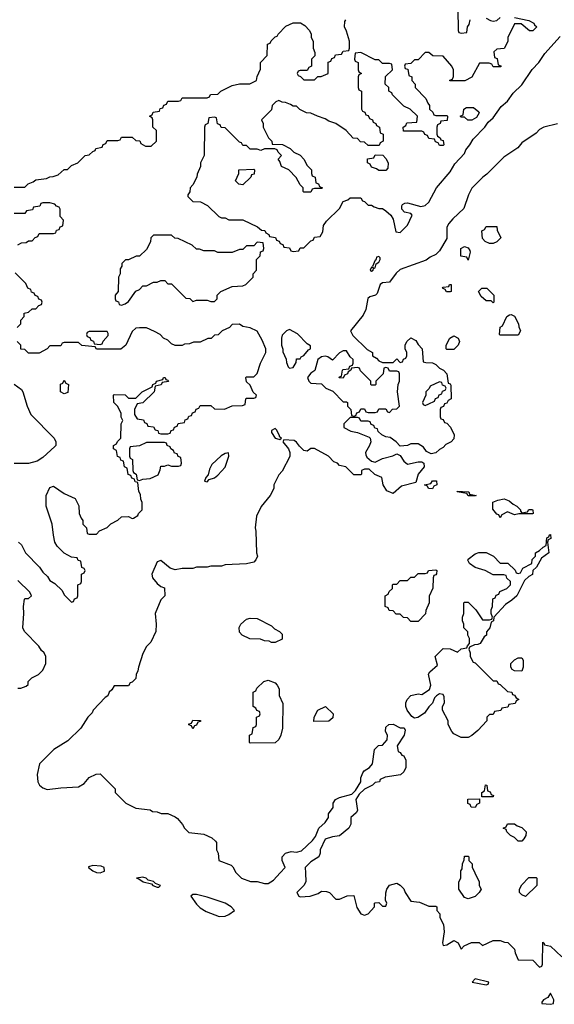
# Model space of a CAD drawing. Header units: inches. Extents: x 2701323 to 2964515, y 494916 to 722124.
# Tile 647 of 656: x 2900480 to 2903472, y 689266 to 694770. Entities that reach past the tile are written whole.
import ezdxf

# ---------------------------------------------------------------- set-up
doc = ezdxf.new("R2010")
doc.units = ezdxf.units.IN
doc.header["$MEASUREMENT"] = 0
doc.layers.add('C9608', color=7, linetype='Continuous')
doc.layers.add('C9609', color=7, linetype='Continuous')

msp = doc.modelspace()

# ---------------------------------------------------------------- linework, layer by layer
at = {"layer": 'C9608', "color": 2, "elevation": 2}
for points in [[(2901692, 690000), (2901722, 689970), (2901771.6, 689951.6), (2901810, 689951.3), (2901850, 689941), (2901870, 689941), (2901900.2, 689959.8), (2901937.9, 690000)], [(2902079.5, 690000), (2902082, 689950), (2902071.2, 689928.9), (2902032, 689890), (2902042, 689870), (2902050, 689866.8), (2902106, 689870), (2902150, 689884.7), (2902170, 689898), (2902196.9, 689896.9), (2902214, 689890), (2902250, 689854), (2902270, 689854), (2902312.7, 689872.7), (2902350, 689874), (2902367.1, 689807.1), (2902390, 689772), (2902410, 689764.7), (2902430, 689772), (2902466, 689810), (2902466, 689830), (2902470, 689832), (2902490, 689834), (2902510, 689814), (2902530, 689814), (2902535.3, 689830), (2902528, 689848), (2902528.4, 689888.4), (2902535.3, 689910), (2902550, 689932), (2902590, 689942), (2902610, 689932), (2902630.9, 689910.9), (2902638, 689890), (2902670, 689842), (2902716.9, 689836.9), (2902770, 689814), (2902810, 689814), (2902814, 689810), (2902814, 689790), (2902831.6, 689771.6), (2902832, 689750), (2902851.2, 689711.1), (2902856, 689670), (2902846, 689610), (2902850, 689594), (2902870, 689598), (2902910, 689622), (2902934, 689610), (2902950, 689574), (2902967.3, 689592.7), (2903008.8, 689611.1), (2903051.6, 689611.6), (2903070, 689594), (2903130, 689622), (2903170, 689622), (2903192.7, 689612.7), (2903211.6, 689611.6), (2903250, 689574), (2903252.7, 689552.7), (2903270, 689514), (2903351.6, 689511.6), (2903390, 689474), (2903402, 689478), (2903406, 689490), (2903407.3, 689612.7), (2903414, 689610), (2903418, 689598), (2903451.2, 689591.1), (2903514, 689530)], [(2903028.2, 690000), (2903052, 689950), (2903052, 689930), (2903062, 689910), (2903052, 689890), (2903030, 689868.7), (2902990, 689855.3), (2902970, 689862), (2902938, 689910), (2902938, 689950), (2902948.4, 689971.6), (2902948.7, 690000)]]:
    msp.add_lwpolyline(points, dxfattribs=at)
for points in [[(2901170, 689977.2), (2901134, 689970), (2901147.1, 689967.1), (2901172, 689950), (2901218.8, 689938.8), (2901224.7, 689930), (2901250, 689921), (2901259, 689921), (2901268, 689930), (2901240.2, 689940.2), (2901230, 689951.8), (2901199, 689959), (2901188, 689970)], [(2903310, 689868), (2903290, 689878), (2903278, 689890), (2903278, 689910), (2903290, 689934), (2903330, 689974), (2903370, 689974), (2903374, 689970), (2903374, 689930)], [(2901470, 689879.3), (2901450, 689879), (2901438, 689870), (2901470, 689824.7), (2901490, 689804.7), (2901523.5, 689783.5), (2901596.9, 689756.9), (2901630, 689758.8), (2901650, 689766.8), (2901682, 689790), (2901664, 689810), (2901630, 689831.8), (2901530, 689865.1)], [(2903030, 689408), (2903012, 689390), (2903090, 689374), (2903102, 689378), (2903106, 689390)], [(2903450, 689328), (2903436.3, 689303.7), (2903412, 689290), (2903402, 689278), (2903402, 689270), (2903450, 689265.5), (2903468, 689270), (2903469, 689290)]]:
    msp.add_lwpolyline(points, close=True, dxfattribs=at)
at = {"layer": 'C9609', "color": 2, "elevation": 2}
for points in [[(2903250, 694782), (2903330, 694766), (2903358, 694750), (2903361, 694741), (2903374, 694730), (2903352.7, 694707.3), (2903332.7, 694707.3), (2903287.3, 694747.3), (2903250, 694746), (2903212, 694670), (2903211.2, 694648.9), (2903191.3, 694608.7), (2903150, 694606), (2903134, 694590), (2903138, 694558), (2903152.7, 694552.7), (2903158, 694518), (2903172.7, 694512.7), (2903172.7, 694507.3), (2903130, 694506), (2903122, 694522), (2903107.3, 694527.3), (2903052.7, 694527.3), (2903011.2, 694448.9), (2902971.2, 694428.9), (2902887.3, 694427.3), (2902887.3, 694432.7), (2902902, 694438), (2902907.3, 694452.7), (2902908, 694490), (2902898, 694510), (2902850, 694566), (2902792.7, 694567.3), (2902770, 694586), (2902750, 694586), (2902710, 694546), (2902690, 694546), (2902670, 694526), (2902638, 694522), (2902634, 694510), (2902638, 694498), (2902652.7, 694492.7), (2902658, 694458), (2902674, 694450), (2902674, 694430), (2902694, 694410), (2902694, 694390), (2902754, 694330), (2902763.6, 694303.6), (2902774, 694290), (2902774, 694270), (2902792.7, 694252.7), (2902798, 694238), (2902810, 694234), (2902870, 694234), (2902874, 694230), (2902872.7, 694207.3), (2902838, 694202), (2902834, 694190), (2902818, 694182), (2902814, 694170), (2902814, 694130), (2902818, 694118), (2902834, 694110), (2902838, 694098), (2902850, 694094), (2902854, 694070), (2902850, 694066), (2902830, 694066), (2902822, 694082), (2902807.3, 694087.3), (2902802, 694102), (2902770, 694106), (2902762, 694122), (2902747.3, 694127.3), (2902742, 694142), (2902730, 694146), (2902627.3, 694147.3), (2902626, 694170), (2902642, 694178), (2902647.3, 694192.7), (2902702, 694198), (2902706, 694230), (2902666, 694270), (2902630, 694286), (2902566, 694350), (2902562, 694362), (2902546, 694370), (2902546, 694390), (2902526, 694410), (2902527.3, 694452.7), (2902566, 694490), (2902562, 694522), (2902550, 694526), (2902510, 694526), (2902490, 694546), (2902470, 694546), (2902390, 694586), (2902358, 694582), (2902354, 694550), (2902358, 694538), (2902374, 694530), (2902374, 694490), (2902378, 694478), (2902394, 694470), (2902378, 694462), (2902374, 694450), (2902374, 694390), (2902378, 694378), (2902394, 694370), (2902394, 694270), (2902398, 694258), (2902412.7, 694252.7), (2902418, 694238), (2902430, 694234), (2902438, 694218), (2902454, 694210), (2902458, 694198), (2902474, 694190), (2902478, 694178), (2902494, 694170), (2902498, 694138), (2902514, 694130), (2902514, 694090), (2902498, 694082), (2902492.7, 694067.3), (2902430, 694066), (2902410, 694086), (2902387.3, 694087.3), (2902370, 694106), (2902347.3, 694107.3), (2902308, 694150), (2902248.8, 694188.9), (2902210, 694202), (2902190, 694215.3), (2902146, 694230), (2902110, 694248), (2902086, 694250), (2902048.4, 694268.4), (2902030, 694286), (2902010, 694286), (2901996.4, 694296.4), (2901967.3, 694307.3), (2901948.4, 694308.4), (2901930, 694318), (2901914, 694310), (2901894, 694290), (2901890, 694266), (2901834, 694210), (2901842, 694190), (2901842, 694170), (2901872, 694110), (2901892, 694090), (2901894, 694074), (2901951.6, 694071.6), (2901994, 694050), (2902014, 694030), (2902050, 694012), (2902071.2, 693991.1), (2902090, 693954), (2902114, 693930), (2902114, 693910), (2902118, 693898), (2902134, 693890), (2902138, 693858), (2902152.7, 693852.7), (2902158, 693838), (2902174, 693830), (2902170, 693826), (2902130, 693826), (2902118, 693822), (2902110, 693806), (2902070, 693806), (2902066, 693810), (2902066, 693830), (2902050, 693846), (2902028.4, 693888.4), (2901986, 693930), (2901946, 693950), (2901936.4, 693976.4), (2901926, 693990), (2901946, 694010), (2901926, 694030), (2901922, 694042), (2901907.3, 694047.3), (2901850, 694048), (2901830, 694038), (2901810, 694046), (2901770, 694046), (2901750, 694066), (2901730, 694066), (2901722, 694082), (2901710, 694086), (2901630, 694166), (2901608, 694168), (2901602, 694182), (2901587.3, 694187.3), (2901582, 694222), (2901570, 694226), (2901538, 694222), (2901534, 694190), (2901518, 694182), (2901514, 694170), (2901512, 694010), (2901492, 693970), (2901492, 693950), (2901472.7, 693907.3), (2901472, 693890), (2901450, 693846), (2901434, 693830), (2901431.6, 693808.4), (2901422, 693790), (2901422, 693782), (2901450, 693754), (2901491.6, 693751.6), (2901531.3, 693731.3), (2901594, 693670), (2901610, 693662), (2901630, 693662), (2901650, 693652), (2901730, 693652), (2901811.6, 693611.6), (2901832.7, 693592.7), (2901851.6, 693591.6), (2901858, 693578), (2901874, 693570), (2901878, 693558), (2901912.7, 693552.7), (2901918, 693538), (2901932.7, 693532.7), (2901938, 693518), (2901952.7, 693512.7), (2901958, 693498), (2901990, 693494), (2901998, 693478), (2902010, 693474), (2902042, 693478), (2902050, 693494), (2902070, 693494), (2902110, 693534), (2902122, 693538), (2902130, 693554), (2902162, 693558), (2902176.4, 693583.6), (2902180.4, 693619.6), (2902196.4, 693643.6), (2902270, 693714), (2902290, 693754), (2902316.4, 693763.6), (2902330, 693774), (2902390, 693774), (2902398, 693758), (2902410, 693754), (2902430, 693734), (2902450, 693734), (2902463.6, 693723.6), (2902490, 693714), (2902510, 693714), (2902530, 693702), (2902556.9, 693676.9), (2902570, 693654), (2902584.7, 693584.7), (2902610, 693581), (2902650, 693621), (2902676.4, 693676.4), (2902670, 693686), (2902634.6, 693694.6), (2902618, 693710), (2902618, 693730), (2902623.1, 693736.9), (2902635.3, 693744.7), (2902650, 693746), (2902726, 693726), (2902750, 693730.8), (2902769.2, 693750), (2902812.3, 693830), (2902890, 693918.8), (2902915.5, 693964.5), (2902970, 694022.8), (2902977, 694043), (2902999.3, 694070), (2903017.5, 694102.5), (2903084, 694170), (2903102, 694198), (2903130, 694220.7), (2903175.6, 694284.4), (2903210, 694314), (2903241.2, 694358.9), (2903290, 694406.4), (2903348, 694492), (2903384.7, 694530), (2903419.7, 694580.3), (2903504, 694676)], [(2902931.3, 694830), (2902934, 694710), (2902938, 694698), (2902950, 694694), (2902982, 694698), (2902986, 694730), (2902996.4, 694743.6), (2903002, 694770)], [(2903090, 694778), (2903115.3, 694764.7), (2903130, 694761), (2903150, 694764.7), (2903170, 694782)], [(2900450, 693834), (2900510, 693834), (2900527.3, 693852.7), (2900556.4, 693863.6), (2900570, 693874), (2900630, 693882), (2900648.4, 693891.6), (2900667.3, 693892.7), (2900696.4, 693903.6), (2900728.4, 693931.6), (2900747.3, 693932.7), (2900770, 693954), (2900806, 693970), (2900846, 694010), (2900870, 694014), (2900890, 694034), (2900902, 694038), (2900906, 694050), (2900942, 694058), (2900947.3, 694072.7), (2900962, 694078), (2900970, 694094), (2901030, 694094), (2901042, 694098), (2901050, 694114), (2901110, 694114), (2901130, 694094), (2901152.7, 694092.7), (2901158, 694078), (2901183.6, 694063.6), (2901216.4, 694063.6), (2901246, 694090), (2901246, 694150), (2901226, 694170), (2901226, 694210), (2901222, 694222), (2901206, 694230), (2901222, 694238), (2901227.3, 694252.7), (2901262, 694258), (2901267.3, 694272.7), (2901282, 694278), (2901287.3, 694292.7), (2901302, 694298), (2901310, 694314), (2901370, 694314), (2901382, 694318), (2901390, 694334), (2901530, 694334), (2901542, 694338), (2901548.4, 694351.6), (2901590, 694354), (2901606, 694370), (2901670, 694402), (2901710, 694411.3), (2901768.4, 694411.6), (2901806, 694430), (2901808.4, 694451.6), (2901827.3, 694492.7), (2901828.4, 694531.6), (2901866, 694570), (2901867.3, 694632.7), (2901882, 694638), (2901887.3, 694652.7), (2901910, 694674), (2901922, 694678), (2901926, 694690), (2901970, 694734), (2902010, 694752), (2902051.6, 694751.6), (2902076.9, 694736.9), (2902102, 694710), (2902112, 694690), (2902112, 694670), (2902122, 694650), (2902122, 694610), (2902132.7, 694587.3), (2902132.7, 694567.3), (2902114, 694550), (2902114, 694510), (2902098, 694502), (2902090, 694486), (2902050, 694486), (2902038, 694482), (2902034, 694470), (2902038, 694458), (2902052.7, 694452.7), (2902070, 694434), (2902130, 694434), (2902148.4, 694451.6), (2902167.3, 694452.7), (2902206, 694470), (2902207.3, 694532.7), (2902222, 694538), (2902227.3, 694552.7), (2902242, 694558), (2902247.3, 694572.7), (2902282, 694578), (2902290, 694594), (2902322, 694598), (2902326, 694610), (2902326, 694650), (2902310, 694706), (2902298, 694730), (2902300.4, 694759.6), (2902306, 694770)], [(2903490, 694188.7), (2903414, 694170), (2903390, 694155.3), (2903370, 694135.3), (2903290, 694082), (2903267.1, 694052.9), (2903190, 694002), (2903094, 693906), (2903071.3, 693890), (2903010, 693828), (2902991, 693790), (2902966, 693714), (2902903.5, 693656.5), (2902881, 693630), (2902871.3, 693610), (2902870, 693546), (2902830, 693478), (2902810, 693458), (2902776.9, 693443.1), (2902754.4, 693425.6), (2902610, 693373.2), (2902587.1, 693352.9), (2902550, 693302), (2902510, 693299), (2902498, 693290), (2902481.4, 693238.6), (2902470.6, 693229.4), (2902439.1, 693220.9), (2902428.4, 693211.6), (2902417.3, 693150), (2902402, 693118), (2902332, 693030), (2902345.4, 693005.4), (2902425.4, 692925.4), (2902454, 692910), (2902454, 692890), (2902478, 692878), (2902490, 692862), (2902510, 692854), (2902570, 692854), (2902590, 692874), (2902610, 692854), (2902622, 692858), (2902627.3, 692872.7), (2902642, 692878), (2902646, 692890), (2902646, 692910), (2902638, 692930), (2902638, 692950), (2902646, 692970), (2902670, 692992), (2902696.9, 692976.9), (2902710, 692954), (2902732, 692930), (2902738, 692858), (2902752.7, 692852.7), (2902790, 692852), (2902810, 692842), (2902830, 692822), (2902851.2, 692811.1), (2902871.3, 692790), (2902878, 692738), (2902890, 692734), (2902892.7, 692727.3), (2902894, 692650), (2902878, 692642), (2902870, 692626), (2902858, 692622), (2902852.7, 692607.3), (2902838, 692602), (2902834, 692590), (2902834, 692550), (2902838, 692538), (2902850, 692534), (2902858, 692518), (2902870, 692514), (2902891.6, 692491.6), (2902912, 692450), (2902910, 692426), (2902894, 692410), (2902865.4, 692394.6), (2902850, 692378), (2902830, 692368), (2902810, 692348), (2902783.1, 692343.1), (2902756.4, 692356.4), (2902740.4, 692380.4), (2902710, 692398), (2902670, 692398), (2902650, 692388.7), (2902610, 692386), (2902588, 692410), (2902553.6, 692433.6), (2902530, 692438), (2902506, 692450), (2902487.3, 692467.3), (2902482, 692482), (2902467.3, 692487.3), (2902462, 692502), (2902447.3, 692507.3), (2902442, 692522), (2902430, 692526), (2902390, 692526), (2902382, 692542), (2902370, 692546), (2902330, 692546), (2902294, 692510), (2902294, 692490), (2902334, 692470), (2902370, 692462), (2902436.9, 692436.9), (2902442, 692430), (2902444.7, 692410), (2902438.8, 692390), (2902416, 692350), (2902416.9, 692336.9), (2902423.5, 692323.5), (2902450, 692302), (2902470, 692296), (2902510, 692317.3), (2902569.1, 692330.9), (2902590, 692342), (2902610, 692334), (2902630, 692302), (2902650, 692284.7), (2902710, 692298), (2902730, 692298), (2902742, 692290), (2902744.7, 692270), (2902711, 692230), (2902698, 692182), (2902616.9, 692163.1), (2902570, 692122), (2902535.3, 692135.3), (2902515.3, 692170), (2902506, 692210), (2902467.3, 692227.3), (2902436.4, 692256.4), (2902410, 692258), (2902394, 692250), (2902394, 692230), (2902390, 692226), (2902350, 692226), (2902306, 692270), (2902270, 692278), (2902258, 692290), (2902239, 692299), (2902209, 692330), (2902130, 692373.2), (2902110, 692373.2), (2902090, 692358), (2902070, 692362), (2902045.6, 692385.6), (2902030, 692408.7), (2902017.2, 692417.2), (2901958, 692422), (2901952, 692410), (2901984.7, 692370), (2901992, 692350), (2901991.2, 692328.9), (2901950, 692246), (2901930, 692226), (2901902, 692170), (2901902, 692150), (2901882, 692110), (2901831.2, 692048.9), (2901805.4, 691994.6), (2901798, 691930), (2901802, 691910), (2901804.7, 691790), (2901811.3, 691770), (2901802, 691750), (2901790, 691738), (2901750, 691728.7), (2901630, 691722), (2901610, 691715.3), (2901550, 691715.3), (2901530, 691708.7), (2901470, 691708.7), (2901450, 691702), (2901390, 691702), (2901350, 691694), (2901323.2, 691703.2), (2901270, 691746), (2901250, 691739), (2901220.7, 691670), (2901224, 691650), (2901250, 691618), (2901270, 691602), (2901290, 691594), (2901292, 691550), (2901270, 691526), (2901238, 691450), (2901244.7, 691390), (2901242, 691350), (2901214, 691290), (2901190, 691266), (2901170, 691226), (2901144.7, 691150), (2901142, 691130), (2901132, 691110), (2901130, 691086), (2901110, 691066), (2901098, 691062), (2901090, 691046), (2901010, 691046), (2900996.9, 691023.1), (2900982, 691010), (2900974, 690990), (2900959.6, 690980.4), (2900892, 690910), (2900885.4, 690894.6), (2900862, 690870), (2900822, 690810), (2900750, 690738), (2900672, 690690), (2900592, 690610), (2900578.8, 690550), (2900582.8, 690510), (2900591.3, 690490), (2900610, 690476), (2900633.6, 690466.4), (2900710, 690476), (2900810, 690481), (2900840.4, 690499.6), (2900870, 690534), (2900908.4, 690551.6), (2900930, 690554), (2901014, 690470), (2901014, 690450), (2901074, 690390), (2901130, 690362), (2901210, 690352), (2901223.6, 690343.6), (2901250, 690342), (2901272.7, 690332.7), (2901310, 690332), (2901350, 690314), (2901363.6, 690303.6), (2901392, 690270), (2901402, 690250), (2901426.4, 690226.4), (2901510, 690216), (2901555.3, 690195.3), (2901576.9, 690176.9), (2901582, 690170), (2901582, 690130), (2901591.2, 690111.1), (2901594, 690070), (2901663.5, 690043.5), (2901674, 690034), (2901690, 690002), (2901692, 690000)], [(2900470, 693512), (2900490, 693522), (2900516.4, 693523.6), (2900530, 693534), (2900550, 693534), (2900567.3, 693552.7), (2900582, 693558), (2900590, 693574), (2900670, 693574), (2900682, 693578), (2900687.3, 693592.7), (2900702, 693598), (2900707.3, 693612.7), (2900722, 693618), (2900726, 693650), (2900706, 693670), (2900706, 693710), (2900702, 693722), (2900687.3, 693727.3), (2900678, 693738), (2900650, 693746), (2900610, 693746), (2900598, 693742), (2900592.7, 693727.3), (2900558, 693722), (2900552.7, 693707.3), (2900518, 693702), (2900510, 693686), (2900450, 693686)], [(2900466, 693050), (2900486, 693070), (2900486, 693090), (2900506, 693110), (2900506, 693130), (2900530, 693134), (2900550, 693154), (2900570, 693154), (2900587.3, 693172.7), (2900602, 693178), (2900606, 693190), (2900602, 693202), (2900587.3, 693207.3), (2900582, 693222), (2900567.3, 693227.3), (2900562, 693242), (2900547.3, 693247.3), (2900542, 693262), (2900526, 693270), (2900514.6, 693294.6), (2900454.6, 693354.6)], [(2900474, 691850), (2900490, 691834), (2900512, 691790), (2900592, 691710), (2900610, 691682), (2900636.9, 691656.9), (2900650, 691634), (2900678, 691618), (2900718, 691578), (2900730, 691554), (2900770, 691514), (2900782, 691518), (2900787.3, 691532.7), (2900802, 691538), (2900806, 691550), (2900806, 691610), (2900822, 691618), (2900826, 691630), (2900826, 691670), (2900842, 691678), (2900846, 691690), (2900842, 691702), (2900827.3, 691707.3), (2900822, 691742), (2900807.3, 691747.3), (2900802, 691762), (2900770, 691766), (2900730, 691788), (2900690, 691826), (2900678, 691850), (2900668.8, 691888.9), (2900662, 691950), (2900628.7, 692050), (2900628.7, 692110), (2900650, 692154), (2900670, 692162), (2900730, 692121), (2900790, 692094), (2900811.6, 692051.6), (2900814, 692010), (2900823.6, 691983.6), (2900834, 691970), (2900834, 691950), (2900854, 691930), (2900858, 691898), (2900870, 691894), (2900910, 691894), (2900927.3, 691912.7), (2900970, 691932), (2900990, 691952), (2901030, 691972), (2901050, 691991.3), (2901090, 691992), (2901110, 691982), (2901116.4, 691983.6), (2901142, 691998), (2901146, 692010), (2901166, 692030), (2901166, 692070), (2901158, 692090), (2901156.4, 692116.4), (2901147.3, 692132.7), (2901142, 692182), (2901127.3, 692187.3), (2901122, 692202), (2901107.3, 692207.3), (2901102, 692222), (2901087.3, 692227.3), (2901082, 692262), (2901066, 692270), (2901062, 692302), (2901047.3, 692307.3), (2901042, 692322), (2901027.3, 692327.3), (2901022, 692362), (2901006, 692370), (2901006, 692390), (2901022, 692398), (2901027.3, 692412.7), (2901046, 692430), (2901048, 692510), (2901058, 692530), (2901048.4, 692548.4), (2901048, 692570), (2901028, 692610), (2901008, 692630), (2901006, 692670), (2901010, 692674), (2901070, 692672), (2901090, 692654), (2901130, 692654), (2901166, 692690), (2901222, 692718), (2901226, 692730), (2901242, 692738), (2901246, 692750), (2901282, 692758), (2901286, 692770), (2901294, 692770), (2901298, 692758), (2901310, 692754), (2901312.7, 692747.3), (2901278, 692742), (2901271.6, 692728.4), (2901238, 692722), (2901232, 692690), (2901170, 692628), (2901138, 692622), (2901122, 692590), (2901123.6, 692563.6), (2901138, 692538), (2901172.7, 692532.7), (2901178, 692518), (2901192.7, 692512.7), (2901198, 692498), (2901230, 692494), (2901238, 692478), (2901252.7, 692472.7), (2901258, 692458), (2901270, 692454), (2901310, 692454), (2901322, 692458), (2901327.3, 692472.7), (2901342, 692478), (2901347.3, 692492.7), (2901362, 692498), (2901367.3, 692512.7), (2901402, 692518), (2901407.3, 692532.7), (2901422, 692538), (2901427.3, 692552.7), (2901442, 692558), (2901447.3, 692572.7), (2901462, 692578), (2901467.3, 692592.7), (2901482, 692598), (2901490, 692614), (2901550, 692614), (2901570, 692594), (2901627.3, 692592.7), (2901670, 692612), (2901727.3, 692612.7), (2901742, 692618), (2901746, 692650), (2901750, 692654), (2901790, 692654), (2901802, 692658), (2901806, 692670), (2901787.3, 692687.3), (2901770, 692726), (2901750, 692746), (2901746, 692770), (2901750, 692774), (2901790, 692774), (2901808.4, 692791.6), (2901828.7, 692850), (2901858, 692910), (2901858, 692930), (2901838, 692978), (2901808.7, 693028.7), (2901770, 693048), (2901730, 693055.3), (2901710, 693068), (2901670, 693066), (2901654, 693050), (2901614, 693030), (2901591.6, 693008.4), (2901570, 693006), (2901551.6, 692988.4), (2901532.7, 692987.3), (2901490, 692968), (2901452.7, 692967.3), (2901430, 692958), (2901403.6, 692956.4), (2901390, 692948), (2901350, 692948), (2901330, 692958), (2901310, 692978), (2901286, 692990), (2901266, 693010), (2901234, 693026), (2901190, 693048), (2901150, 693048), (2901130, 693046), (2901110, 693026), (2901074, 692950), (2901047.3, 692927.3), (2900910, 692928), (2900902, 692942), (2900828.4, 692948.4), (2900810, 692966), (2900730, 692966), (2900718, 692962), (2900710, 692946), (2900650, 692946), (2900634, 692930), (2900590, 692906), (2900530, 692906), (2900510, 692926), (2900487.3, 692927.3), (2900486, 692950), (2900466, 692970)], [(2900450, 692732), (2900490, 692702), (2900498, 692690), (2900522, 692610), (2900543.6, 692563.6), (2900674, 692430), (2900682, 692410), (2900682, 692390), (2900676.9, 692383.1), (2900610, 692322), (2900578, 692302), (2900528.8, 692288.9), (2900450, 692288.7)], [(2900470, 691032), (2900487.3, 691032.7), (2900516.4, 691043.6), (2900527.3, 691052.7), (2900528, 691070), (2900548.8, 691091.1), (2900586, 691110), (2900610, 691134), (2900626, 691170), (2900626, 691210), (2900618, 691230), (2900603.1, 691243.1), (2900588.4, 691268.4), (2900508, 691350), (2900498, 691370), (2900504, 691450), (2900502, 691490), (2900508, 691530), (2900510, 691534), (2900530, 691534), (2900546, 691550), (2900538, 691570), (2900470, 691635.3)], [(2901937.9, 690000), (2901966, 690030), (2901948.8, 690068.9), (2901948.7, 690090), (2901968, 690110), (2902000.2, 690119.8), (2902030, 690116), (2902056.5, 690123.5), (2902119.3, 690180.7), (2902136, 690204), (2902155.3, 690250), (2902190, 690282), (2902208, 690310), (2902208.7, 690330), (2902234, 690366), (2902235.3, 690390), (2902248, 690410), (2902270, 690421), (2902339, 690441), (2902359, 690461), (2902388.7, 690510), (2902389.1, 690530.9), (2902400.2, 690559.8), (2902408, 690570), (2902438, 690590), (2902455.3, 690610), (2902466, 690690), (2902488.4, 690711.6), (2902510, 690714), (2902536.4, 690743.6), (2902538, 690770), (2902528, 690790), (2902530, 690814), (2902546, 690830), (2902570, 690831.3), (2902610, 690811.3), (2902631.3, 690811.3), (2902638, 690798), (2902631.3, 690770), (2902592, 690710), (2902598, 690678), (2902610, 690674), (2902618, 690658), (2902630, 690654), (2902642, 690630), (2902642, 690590), (2902630, 690566), (2902611.2, 690548.9), (2902524.7, 690535.3), (2902498, 690522), (2902494, 690510), (2902470, 690506), (2902454, 690490), (2902410, 690468), (2902379.6, 690440.4), (2902362, 690410), (2902371.2, 690348.9), (2902363.6, 690336.4), (2902334, 690310), (2902332.7, 690272.7), (2902322, 690250), (2902270, 690208), (2902230, 690202), (2902190, 690188), (2902162, 690130), (2902162, 690110), (2902154, 690090), (2902110, 690062), (2902078, 690030), (2902079.5, 690000)], [(2902948.7, 690000), (2902948.8, 690011.1), (2902956.4, 690023.6), (2902958, 690050), (2902967.3, 690072.7), (2902970, 690094), (2902990, 690094), (2902994, 690090), (2902994, 690070), (2903011.6, 690051.6), (2903012.7, 690032.7), (2903028.2, 690000)]]:
    msp.add_lwpolyline(points, dxfattribs=at)
for points in [[(2902988.7, 694208.7), (2902970, 694226), (2902950, 694226), (2902946, 694230), (2902962, 694238), (2902966, 694270), (2902980.4, 694279.6), (2903019.6, 694279.6), (2903050, 694254), (2903051.3, 694248.7), (2903036.9, 694223.1), (2903010, 694208.7)], [(2902490, 693926), (2902476.4, 693936.4), (2902450, 693946), (2902442, 693962), (2902426, 693970), (2902427.3, 693992.7), (2902462, 693998), (2902470, 694014), (2902512.7, 694012.7), (2902530, 693994), (2902542, 693970), (2902539.6, 693940.4), (2902530, 693926)], [(2901730, 693846), (2901706, 693850), (2901688.8, 693868.9), (2901706, 693910), (2901706, 693930), (2901790, 693934), (2901794, 693930), (2901792.7, 693907.3), (2901778, 693902), (2901774, 693890)], [(2903110, 693518), (2903086, 693530), (2903070, 693546), (2903066, 693590), (2903082, 693598), (2903090, 693614), (2903150, 693614), (2903152.7, 693592.7), (2903172, 693550), (2903150, 693528), (2903130, 693518)], [(2901330, 693566), (2901230, 693566), (2901214, 693550), (2901211.6, 693528.4), (2901190, 693486), (2901151.2, 693448.9), (2901132.7, 693447.3), (2901090, 693428), (2901072.7, 693427.3), (2901052.7, 693407.3), (2901052.7, 693392.7), (2901043.6, 693376.4), (2901042, 693350), (2901034, 693330), (2901032, 693250), (2901014, 693230), (2901014, 693210), (2901018, 693198), (2901032.7, 693192.7), (2901038, 693178), (2901050, 693174), (2901070, 693182), (2901090, 693194), (2901130, 693252), (2901150, 693262), (2901170, 693282), (2901190, 693282), (2901230, 693302), (2901250, 693302), (2901270, 693312), (2901292, 693312), (2901310, 693294), (2901330, 693294), (2901410, 693214), (2901431.6, 693211.6), (2901450, 693194), (2901470, 693202), (2901530, 693202), (2901550, 693194), (2901570, 693194), (2901586, 693210), (2901586, 693230), (2901606, 693250), (2901670, 693278), (2901730, 693282), (2901746, 693290), (2901786, 693330), (2901786, 693350), (2901806, 693370), (2901806, 693430), (2901826, 693450), (2901827.3, 693472.7), (2901842, 693478), (2901846, 693490), (2901842, 693522), (2901810, 693526), (2901790, 693506), (2901750, 693506), (2901730, 693486), (2901710, 693486), (2901670, 693468), (2901590, 693468), (2901570, 693478), (2901510, 693478), (2901487.3, 693487.3), (2901470, 693488), (2901446, 693510), (2901367.3, 693547.3), (2901348.4, 693548.4)], [(2902990, 693426), (2902982, 693442), (2902948.4, 693448.4), (2902948.7, 693490), (2902970, 693502), (2902990, 693494), (2902999.6, 693479.6), (2903002, 693470)], [(2902490, 693446), (2902478, 693442), (2902474, 693426), (2902470, 693426), (2902454, 693390), (2902458, 693382), (2902450, 693386), (2902442, 693370), (2902450, 693364.7), (2902458, 693370), (2902460.4, 693379.6), (2902470, 693382), (2902475.3, 693404.7), (2902490, 693414), (2902498, 693430), (2902498, 693438)], [(2902890, 693248), (2902868.4, 693248.4), (2902862, 693262), (2902846, 693270), (2902850, 693274), (2902882, 693278), (2902886, 693290), (2902894, 693290), (2902894, 693250)], [(2903130, 693188), (2903118, 693198), (2903090, 693198), (2903063.1, 693223.1), (2903048, 693250), (2903066, 693270), (2903094, 693270), (2903134, 693230), (2903134, 693190)], [(2903170, 693006), (2903166, 693010), (2903168.4, 693051.6), (2903182, 693058), (2903206, 693110), (2903220.4, 693119.6), (2903230, 693122), (2903250, 693112), (2903272, 693070), (2903272.7, 693052.7), (2903282, 693030), (2903270, 693006)], [(2900970, 693026), (2900870, 693026), (2900858, 693022), (2900854, 693010), (2900858, 692998), (2900872.7, 692992.7), (2900878, 692978), (2900892.7, 692972.7), (2900898, 692958), (2900930, 692954), (2900942, 692958), (2900947.3, 692972.7), (2900976.4, 693003.6), (2900976.4, 693016.4)], [(2901990, 693038), (2901974, 693030), (2901950, 693006), (2901944.7, 692990), (2901944.7, 692950), (2901952.7, 692927.3), (2901952.7, 692912.7), (2901971.6, 692871.6), (2901972.7, 692852.7), (2901982, 692830), (2901990, 692822), (2902010, 692824.7), (2902027.3, 692852.7), (2902030, 692874), (2902050, 692874), (2902055.3, 692884.7), (2902070, 692892), (2902096.5, 692923.5), (2902108, 692930), (2902107.3, 692947.3), (2902090, 692958), (2902034.6, 693014.6)], [(2902870, 692926), (2902866, 692930), (2902866, 692950), (2902888, 692990), (2902910, 693002), (2902934, 692990), (2902942, 692970), (2902934, 692950), (2902910, 692926)], [(2902310, 692918), (2902290, 692918), (2902270, 692908), (2902230, 692866), (2902204.7, 692884.7), (2902190, 692889.2), (2902170, 692885.1), (2902149.1, 692870.9), (2902131.2, 692808.9), (2902110, 692794.5), (2902090.7, 692770), (2902098.8, 692750), (2902110, 692738.8), (2902170, 692734), (2902194, 692710), (2902232.7, 692692.7), (2902290, 692634), (2902310, 692634), (2902314, 692630), (2902314, 692610), (2902334, 692590), (2902338, 692558), (2902350, 692554), (2902362, 692558), (2902367.3, 692572.7), (2902382, 692578), (2902390, 692594), (2902410, 692594), (2902418, 692578), (2902430, 692574), (2902470, 692574), (2902482, 692578), (2902490, 692594), (2902530, 692594), (2902538, 692578), (2902550, 692574), (2902567.3, 692592.7), (2902590, 692594), (2902606, 692610), (2902595.3, 692690), (2902598, 692730), (2902606, 692750), (2902606, 692790), (2902602, 692802), (2902590, 692806), (2902550, 692806), (2902542, 692822), (2902530, 692826), (2902518, 692822), (2902514, 692790), (2902474, 692750), (2902474, 692730), (2902470, 692726), (2902450, 692726), (2902446, 692730), (2902446, 692750), (2902387.3, 692807.3), (2902382, 692822), (2902370, 692826), (2902338, 692822), (2902334, 692810), (2902318, 692802), (2902314, 692790), (2902298, 692782), (2902290, 692766), (2902267.3, 692767.3), (2902270, 692774), (2902282, 692778), (2902286, 692810), (2902290, 692814), (2902322, 692818), (2902327.3, 692832.7), (2902342, 692838), (2902346, 692850), (2902346, 692870), (2902330, 692886)], [(2900730, 692678), (2900708, 692690), (2900708.4, 692731.6), (2900722, 692738), (2900730, 692754), (2900738, 692738), (2900754, 692730), (2900750, 692686)], [(2902830, 692746), (2902778, 692722), (2902772.7, 692707.3), (2902754, 692690), (2902754, 692670), (2902734, 692630), (2902738, 692618), (2902750, 692614), (2902770, 692622), (2902802, 692638), (2902807.3, 692652.7), (2902822, 692658), (2902827.3, 692672.7), (2902842, 692678), (2902847.3, 692692.7), (2902862, 692698), (2902866, 692710), (2902862, 692722), (2902847.3, 692727.3), (2902842, 692742)], [(2901910, 692484), (2901890, 692473.2), (2901890, 692462), (2901910, 692431.3), (2901930, 692424.7), (2901936.4, 692423.6), (2901946, 692430), (2901935.3, 692435.3), (2901933.2, 692450), (2901916.6, 692476.6)], [(2901290, 692406), (2901190, 692406), (2901151.6, 692388.4), (2901098, 692382), (2901094, 692370), (2901094, 692330), (2901098, 692318), (2901111.6, 692311.6), (2901114, 692250), (2901118, 692238), (2901132, 692230), (2901138, 692198), (2901150, 692194), (2901170, 692202), (2901210, 692204.7), (2901254.6, 692225.4), (2901267.3, 692252.7), (2901270, 692274), (2901290, 692274), (2901310, 692282), (2901330, 692274), (2901370, 692274), (2901382, 692278), (2901386, 692290), (2901382, 692322), (2901367.3, 692327.3), (2901362, 692342), (2901347.3, 692347.3), (2901342, 692362), (2901326, 692370), (2901322, 692382), (2901306, 692390), (2901302, 692402)], [(2901648, 692348), (2901630, 692345.2), (2901607.7, 692332.3), (2901556, 692284), (2901542.8, 692257.2), (2901534.8, 692225.2), (2901522, 692210), (2901514, 692190), (2901530, 692186), (2901540.9, 692199.1), (2901570, 692208.7), (2901590, 692224.4), (2901630.8, 692269.2), (2901651.4, 692330)], [(2902790, 692148), (2902768.4, 692148.4), (2902762, 692162), (2902746, 692170), (2902782, 692178), (2902790, 692192), (2902812, 692192), (2902814, 692170), (2902798, 692162)], [(2902990, 692108), (2902982, 692122), (2902928, 692130), (2902930, 692134), (2902988.7, 692131.3), (2902994, 692130), (2902998, 692118), (2903034, 692110), (2903030, 692108)], [(2903290, 692014), (2903322, 692018), (2903330, 692031.3), (2903350, 692032), (2903352.7, 692027.3), (2903354, 692010), (2903350, 692008), (2903272.7, 692007.3), (2903250, 692002), (2903210, 692018), (2903178, 692002), (2903170, 691986), (2903162, 692002), (2903150, 692006), (2903127.3, 692032.7), (2903127.3, 692072.7), (2903156.4, 692083.6), (2903190.8, 692090.8), (2903219.8, 692079.8), (2903241, 692061), (2903262, 692050), (2903282, 692030), (2903282, 692022)], [(2903130, 691074), (2903150, 691074), (2903158, 691058), (2903170, 691054), (2903210, 691014), (2903234, 691010), (2903238, 690998), (2903250, 690994), (2903258, 690978), (2903274, 690970), (2903258, 690962), (2903252.7, 690947.3), (2903218, 690942), (2903212.7, 690927.3), (2903178, 690922), (2903172.7, 690907.3), (2903138, 690902), (2903130, 690886), (2903110, 690886), (2903094, 690870), (2903094, 690850), (2903043.6, 690796.4), (2903010, 690768), (2902990, 690758), (2902950, 690758), (2902910, 690778), (2902898, 690790), (2902878, 690830), (2902878, 690850), (2902846, 690910), (2902846, 690930), (2902858, 690950), (2902856.4, 690983.6), (2902850, 690998), (2902830, 691002), (2902812, 690990), (2902802, 690978), (2902791.3, 690948.7), (2902770, 690928), (2902746.4, 690893.6), (2902708, 690868), (2902690, 690866), (2902674.6, 690874.6), (2902648.7, 690910), (2902642, 690930), (2902642, 690950), (2902648.7, 690970), (2902670, 690992), (2902710, 691001), (2902730, 690998), (2902774, 691026), (2902782, 691050), (2902768.8, 691111.1), (2902776.4, 691123.6), (2902818, 691162), (2902806, 691210), (2902850, 691254), (2902890, 691252), (2902930, 691234), (2902950, 691252), (2902982, 691258), (2902986, 691270), (2902998, 691282), (2902998, 691310), (2902988, 691330), (2902987.3, 691347.3), (2902966, 691370), (2902966, 691390), (2902958, 691410), (2902958, 691430), (2902966, 691450), (2902966, 691510), (2902970, 691514), (2902990, 691514), (2903032, 691470), (2903070, 691414), (2903110, 691414), (2903122, 691418), (2903126, 691430), (2903118, 691450), (2903118, 691470), (2903126, 691490), (2903127.3, 691532.7), (2903142, 691538), (2903147.3, 691552.7), (2903162, 691558), (2903167.3, 691572.7), (2903206, 691590), (2903226, 691610), (2903226, 691630), (2903207.3, 691647.3), (2903202, 691662), (2903190, 691666), (2903130, 691666), (2903086, 691690), (2903030, 691708), (2902998, 691730), (2902988.4, 691748.4), (2902990, 691754), (2903030, 691784.7), (2903050, 691791), (2903090.9, 691790.9), (2903130.9, 691770.9), (2903170, 691732), (2903211.6, 691731.6), (2903252.7, 691692.7), (2903258, 691678), (2903270, 691674), (2903282, 691678), (2903296.4, 691703.6), (2903346, 691730), (2903348.4, 691751.6), (2903366, 691770), (2903366, 691790), (2903390, 691802), (2903410, 691822), (2903426, 691830), (2903430, 691874), (2903442, 691878), (2903446, 691890), (2903451.6, 691891.6), (2903452, 691870), (2903438, 691862), (2903434, 691850), (2903442, 691790), (2903401, 691759), (2903372, 691710), (2903352, 691690), (2903350, 691668), (2903330, 691658), (2903304.7, 691635.3), (2903262, 691550), (2903235.3, 691524.7), (2903199.8, 691500.2), (2903134, 691430), (2903131.6, 691408.4), (2903118, 691402), (2903112, 691370), (2903092.7, 691347.3), (2903092, 691330), (2903079.6, 691320.4), (2903056.9, 691283.1), (2903043.6, 691276.4), (2903024.7, 691275.3), (2902998, 691262), (2902994, 691250), (2903002, 691230), (2903002, 691210), (2903018, 691178), (2903030, 691174)], [(2902670, 691406), (2902650, 691426), (2902627.3, 691427.3), (2902610, 691446), (2902587.3, 691447.3), (2902570, 691466), (2902547.3, 691467.3), (2902542, 691482), (2902526, 691490), (2902526, 691550), (2902542, 691558), (2902547.3, 691572.7), (2902566, 691590), (2902566, 691610), (2902570, 691614), (2902590, 691614), (2902610, 691634), (2902650, 691634), (2902670, 691654), (2902690, 691654), (2902710, 691674), (2902750, 691674), (2902762, 691678), (2902768.4, 691691.6), (2902810, 691694), (2902814, 691690), (2902812.7, 691672.7), (2902810, 691666), (2902798, 691662), (2902794, 691650), (2902792.7, 691592.7), (2902772.7, 691547.3), (2902772, 691510), (2902752.7, 691467.3), (2902751.6, 691448.4), (2902710, 691406)], [(2901890, 691288), (2901876.4, 691296.4), (2901850, 691298), (2901827.3, 691307.3), (2901768.4, 691308.4), (2901726, 691330), (2901710, 691346), (2901708.4, 691371.6), (2901718, 691390), (2901750, 691418), (2901770, 691424.7), (2901810, 691422), (2901890, 691382), (2901905.4, 691365.4), (2901934, 691350), (2901950, 691334), (2901950, 691306), (2901910, 691288)], [(2903290, 691128.7), (2903248.8, 691128.9), (2903236.4, 691136.4), (2903228, 691150), (2903228.7, 691171.3), (2903250, 691192), (2903270, 691202), (2903290, 691202), (2903298, 691190), (2903298, 691150)], [(2901770, 690726), (2901766, 690730), (2901766, 690770), (2901782, 690778), (2901787.3, 690812.7), (2901802, 690818), (2901806, 690830), (2901806, 690870), (2901822, 690878), (2901826, 690890), (2901822, 690902), (2901807.3, 690907.3), (2901802, 690922), (2901786, 690930), (2901786, 691010), (2901802, 691018), (2901807.3, 691032.7), (2901846, 691070), (2901870, 691078), (2901910, 691062), (2901922, 691050), (2901932, 691030), (2901932.7, 690992.7), (2901952.7, 690947.3), (2901951.2, 690808.9), (2901942, 690770), (2901930, 690746), (2901910, 690728)], [(2902127.3, 690847.3), (2902128, 690870), (2902149.3, 690910.7), (2902191.2, 690931.1), (2902234, 690890), (2902232.7, 690867.3), (2902210, 690848)], [(2901450, 690806), (2901442, 690822), (2901427.3, 690827.3), (2901427.3, 690832.7), (2901442, 690838), (2901450, 690854), (2901492.7, 690852.7), (2901492.7, 690847.3), (2901478, 690842), (2901470, 690826), (2901458, 690822)], [(2903066, 690426), (2903066, 690450), (2903082, 690458), (2903087.3, 690492.7), (2903094, 690490), (2903098, 690458), (2903112.7, 690452.7), (2903118, 690438), (2903132.7, 690432.7), (2903130, 690426)], [(2903030, 690366), (2903007.3, 690367.3), (2903002, 690382), (2902987.3, 690387.3), (2902987.3, 690412.7), (2903054, 690414), (2903054, 690390), (2903038, 690382)], [(2903270, 690178), (2903250, 690198), (2903226, 690210), (2903206, 690230), (2903202, 690242), (2903186, 690250), (2903202, 690258), (2903210, 690274), (2903250, 690274), (2903263.6, 690263.6), (2903290, 690254), (2903314, 690230), (2903312, 690210), (2903302, 690190), (2903290, 690178)], [(2900890, 690041.2), (2900865.4, 690034.6), (2900864.7, 690030), (2900890, 690011.3), (2900910, 690002.8), (2900930, 690000.7), (2900950, 690007.3), (2900955.3, 690010), (2900953.2, 690030), (2900937.2, 690037.2)]]:
    msp.add_lwpolyline(points, close=True, dxfattribs=at)

doc.saveas('drawing.dxf')
